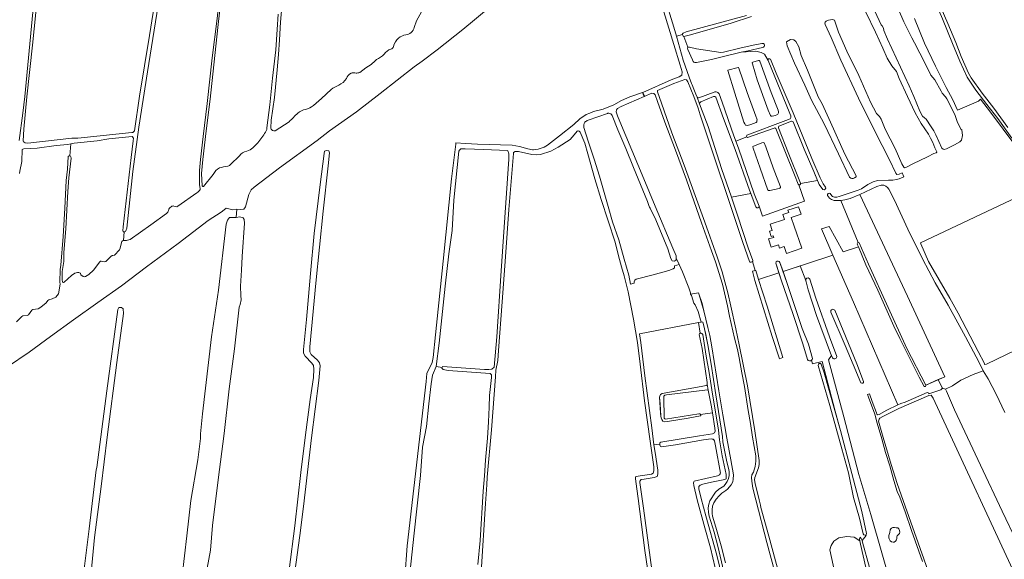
# Model space of a CAD drawing. Header units: metres. Extents: x 209813 to 223847, y 571801 to 587119.
# Tile 628 of 656: x 220606 to 221369, y 580267 to 580686. Entities that reach past the tile are written whole.
import ezdxf

# ---------------------------------------------------------------- set-up
doc = ezdxf.new("R2010")
doc.units = ezdxf.units.M
for name, color, linetype, lineweight in [('B-RO-GR-BEPLANTING_CULTUUR_BOSPLANTSOEN-GV', 8, 'Continuous', 0), ('B-RO-GR-GRAS-GV', 8, 'Continuous', 0), ('B-RO-KW-KUNSTWERK_STUW-GV', 8, 'Continuous', 0), ('B-RO-OG-WATER_GREPPEL-GV', 8, 'Continuous', 0), ('B-RO-VH-VERHARDING_HALFVERHARDING-GV', 8, 'Continuous', 0)]:
    doc.layers.add(name, color=color, linetype=linetype, lineweight=lineweight)

msp = doc.modelspace()

# ---------------------------------------------------------------- linework, layer by layer
at = {"layer": 'B-RO-GR-BEPLANTING_CULTUUR_BOSPLANTSOEN-GV', "flags": 128}
for points in [[(221375.109, 580594.061), (221364.17, 580609.239), (221355.688, 580620.01), (221347.036, 580631.186), (221340.398, 580641.194), (221334.758, 580653.681), (221329.097, 580667.409), (221321.275, 580686.611), (221311.768, 580708.77), (221308.069, 580717.633), (221301.618, 580734.342), (221300.695, 580737.67)], [(221265.375, 580699.648), (221273.842, 580681.973), (221274.645, 580680.986), (221275.645, 580679.304), (221275.749, 580677.484), (221278.681, 580670.734), (221295.437, 580634.635), (221299.081, 580626.234), (221303.659, 580614.852), (221305.802, 580611.055), (221307.324, 580609.716), (221308.647, 580608.841), (221312.48, 580602.808), (221314.627, 580599.761), (221316.167, 580596.661), (221320.752, 580586.29), (221321.757, 580585.417), (221322.68, 580585.151), (221324.416, 580585.689), (221330.441, 580588.788), (221334.773, 580591.105), (221335.94, 580592.484), (221336.846, 580595.98), (221336.238, 580600.346), (221335.52, 580601.044), (221332.699, 580607.041), (221330.71, 580612.34), (221324.664, 580624.511), (221323.605, 580626.078), (221321.052, 580628.896), (221320.31, 580630.524), (221315.388, 580639.157), (221312.302, 580642.728), (221309.275, 580648.906), (221303.817, 580659.866), (221299.491, 580667.946), (221297.437, 580671.913), (221291.403, 580684.214), (221282.941, 580703.686)], [(221173.384, 580688.217), (221157.579, 580683.06), (221126.007, 580674.22), (221120.991, 580672.734), (221123.866, 580664.439), (221124.048, 580664.565), (221125.153, 580664.622), (221130.645, 580663.155), (221149.665, 580660.492), (221151.572, 580660.567), (221164.302, 580663.692), (221174.716, 580666.023), (221181.224, 580667.369), (221182.622, 580667.36), (221182.983, 580667.075), (221183.109, 580666.785), (221183.271, 580666.224), (221183.27, 580665.663), (221183.214, 580665.193), (221182.96, 580664.813), (221182.579, 580664.561), (221181.79, 580664.363), (221170.674, 580661.774), (221165.211, 580660.559), (221176.707, 580661.442), (221180.894, 580660.537), (221183.497, 580659.179), (221186.16, 580654.304), (221186.159, 580655.071), (221186.25, 580655.251), (221186.396, 580655.399), (221186.667, 580655.558), (221187.156, 580655.611), (221187.572, 580655.556), (221188.014, 580655.267), (221192.488, 580644.418), (221205.638, 580613.541), (221220.115, 580578.12), (221226.434, 580563.232), (221228.745, 580558.711), (221230.653, 580556.078)], [(221234.317, 580551.023), (221235.56, 580549.308), (221236.134, 580548.785), (221237.632, 580548.169), (221239.308, 580548.245), (221241.305, 580548.723), (221245.936, 580550.196), (221256.04, 580553.684), (221258.502, 580554.766), (221263.463, 580558.143), (221267.607, 580560.139), (221270.993, 580561.215), (221279.342, 580561.307), (221282.867, 580561.457), (221285.586, 580561.96), (221287.727, 580562.582), (221291.423, 580564.14), (221289.93, 580567.216), (221287.749, 580566.048), (221285.842, 580565.887), (221285.097, 580566.787), (221280.319, 580577.069), (221268.776, 580599.304), (221256.292, 580625.064), (221242.55, 580654.428), (221235.007, 580672.016), (221230.361, 580682.178), (221230.201, 580683.3), (221230.256, 580683.915), (221231.072, 580684.673), (221233.046, 580685.501), (221236.113, 580686.056), (221237.495, 580685.44), (221238.121, 580683.934), (221240.701, 580676.176), (221247.164, 580661.402), (221256.576, 580642.479), (221265.602, 580621.797), (221270.139, 580613.015), (221272.406, 580610.718), (221273.664, 580608.602), (221276.966, 580600.983), (221284.698, 580585.884), (221289.88, 580574.036), (221291.222, 580571.486), (221291.911, 580570.933), (221292.866, 580571.129), (221298.171, 580574.012), (221309.587, 580579.515), (221314.658, 580581.996), (221316.424, 580582.562), (221316.919, 580583.252), (221316.921, 580583.512), (221315.438, 580586.468), (221313.731, 580590.697), (221312.077, 580594.058), (221310.305, 580596.987), (221304.726, 580605.429), (221300.127, 580613.604), (221294.229, 580626.381), (221287.702, 580640.288), (221285.599, 580645.703), (221281.959, 580650.204), (221278.386, 580656.091), (221275.112, 580663.709), (221269.357, 580676.196), (221261.916, 580691.64)], [(221299.466, 580686.779), (221307.433, 580667.691), (221315.784, 580649.931), (221323.997, 580633.239), (221329.281, 580623.76), (221332.871, 580615.763), (221349.264, 580622.737), (221350.804, 580624.172), (221355.875, 580617.524), (221363.035, 580607.83), (221368.278, 580601.066), (221375.782, 580590.966)], [(221133.021, 580620.662), (221135.136, 580615.29), (221139.622, 580603.1), (221150.131, 580570.449), (221157.715, 580548.24), (221172.714, 580551.17), (221171.749, 580553.686), (221160.767, 580585.183), (221151.651, 580609.199), (221145.555, 580625.809)], [(221143.941, 580626.3), (221133.993, 580622.099)], [(221224.436, 580561.069), (221221.496, 580568.174), (221214.096, 580585.496), (221205.478, 580606.552), (221204.616, 580607.279), (221204.327, 580607.281), (221194.509, 580603.415), (221194.157, 580602.58), (221194.183, 580602.059), (221201.803, 580582.946), (221211.197, 580559.04), (221211.201, 580558.829)], [(221228.688, 580554.095), (221225.678, 580558.066), (221224.436, 580561.069), (221211.201, 580558.829), (221211.212, 580558.294), (221211.103, 580558.059), (221210.705, 580557.933), (221210.27, 580557.88), (221209.999, 580557.88), (221214.31, 580545.244), (221181.939, 580533.55), (221179.118, 580541.389)], [(221397.828, 580556.997), (221304.27, 580512.847), (221304.564, 580512.009), (221310.37, 580498.367), (221326.973, 580469.952), (221333.283, 580458.386), (221348.923, 580428.59), (221353.688, 580419.258), (221353.915, 580418.564), (221355.273, 580418.699), (221415.862, 580448.009)], [(221157.715, 580548.24), (221162.439, 580534.406), (221170.683, 580508.933), (221174.38, 580499.226), (221174.219, 580498.658), (221174.037, 580498.295), (221176.197, 580491.422), (221176.553, 580491.503), (221178.811, 580484.535), (221194.53, 580489.686), (221192.39, 580496.346)], [(221176.729, 580540.705), (221172.714, 580551.17)], [(221242.381, 580545.666), (221239.993, 580545.563), (221237.242, 580545.75), (221235.29, 580546.478), (221233.772, 580547.386), (221232.23, 580549.421)], [(221256.655, 580512.9), (221263.902, 580496.228), (221279.099, 580462.723), (221293.608, 580431.014), (221308.292, 580402.612), (221322.95, 580408.874), (221294.126, 580471.587), (221257.23, 580550.442), (221249.695, 580547.098), (221245.639, 580546.057), (221242.381, 580545.666)], [(221242.381, 580545.666), (221255.936, 580513.177)], [(221195.354, 580497.712), (221197.739, 580490.737), (221236.362, 580503.392), (221227.582, 580523.712), (221233.355, 580525.575), (221244.269, 580505.983), (221256.068, 580509.849), (221255.274, 580511.778)], [(221305.711, 580265.77), (221297.141, 580289.801), (221292.409, 580304.274), (221288.206, 580315.596), (221286.24, 580319.999), (221283.638, 580328.624), (221280.561, 580339.996), (221277.015, 580350.158), (221274.31, 580360.835), (221270.633, 580373.077), (221268.8, 580380.051), (221264.03, 580393.167), (221263.234, 580395.136), (221264.653, 580395.705), (221266.898, 580389.942), (221270.134, 580380.967), (221270.388, 580380.069), (221271.223, 580379.602), (221272.265, 580379.826), (221278.207, 580383.053), (221286.536, 580387.162), (221252.394, 580466.72), (221236.362, 580503.392)], [(221211.025, 580495.091), (221215.304, 580483.648)], [(221218.511, 580484.559), (221223.096, 580469.838), (221233.634, 580439.919), (221239.314, 580424.642)], [(221257.985, 580404.405), (221251.98, 580418.548), (221245.837, 580433.253), (221234.719, 580459.208)], [(221237.76, 580460.578), (221254.927, 580419.143), (221260.165, 580405.44)], [(221235.208, 580425.52), (221232.971, 580422.033), (221244.928, 580377.85), (221256.522, 580333.315), (221265.738, 580302.2), (221283.321, 580240.985)], [(221235.795, 580424.076), (221235.208, 580425.52)]]:
    msp.add_lwpolyline(points, dxfattribs=at)
for points in [[(221225.043, 580626.157), (221228.012, 580620.534), (221234.537, 580606.424), (221245.514, 580581.688), (221254.38, 580564.911), (221254.379, 580564.549), (221254.269, 580564.007), (221253.073, 580563.141), (221251.986, 580562.673), (221250.937, 580562.675), (221250.214, 580562.966), (221249.238, 580563.692), (221240.823, 580581.975), (221229.473, 580605.012), (221219.797, 580623.359), (221214.498, 580635.063), (221206.635, 580652.243), (221200.943, 580665.625), (221200.472, 580668.719), (221203.573, 580670.433), (221206.172, 580670.243), (221207.694, 580668.875), (221209.951, 580664.846), (221211.901, 580658.161), (221216.71, 580646.662)], [(221212.186, 580508.602), (221200.443, 580504.487), (221198.534, 580509.936), (221194.998, 580508.697), (221194.194, 580511.249), (221188.586, 580509.487), (221186.595, 580515.821), (221190.553, 580517.065), (221190.173, 580518.275), (221188.637, 580517.793), (221187.341, 580521.917), (221189.277, 580522.525), (221187.794, 580527.244), (221198.809, 580530.825), (221197.511, 580534.816), (221202.13, 580536.318), (221201.533, 580538.156), (221209.779, 580540.837), (221211.675, 580535.007), (221204.131, 580532.555), (221206.262, 580525.778)], [(221139.847, 580398.544), (221139.661, 580398.741), (221139.315, 580398.796), (221107.398, 580394.897), (221106.143, 580394.701), (221105.468, 580394.066), (221105.283, 580393.266), (221105.722, 580376.985), (221106.048, 580376.33), (221106.774, 580376.127), (221132.435, 580380.356), (221133.435, 580380.335), (221133.865, 580379.697), (221142.982, 580380.932), (221141.972, 580386.896)], [(221282.905, 580292.045), (221284.177, 580292.079), (221285.431, 580291.894), (221286.304, 580291.946), (221286.722, 580291.854), (221287.32, 580290.998), (221288.062, 580289.724), (221288.169, 580288.578), (221287.894, 580287.543), (221286.271, 580285.583), (221285.924, 580284.911), (221285.83, 580283.475), (221285.627, 580282.476), (221284.77, 580281.496), (221283.86, 580280.826), (221283.041, 580280.628), (221281.824, 580280.976), (221280.844, 580281.724), (221279.83, 580283.399), (221279.65, 580284.145), (221279.799, 580285.799), (221280.569, 580288.342), (221280.683, 580290.342), (221281.175, 580291.104), (221281.868, 580291.648)]]:
    msp.add_lwpolyline(points, close=True, dxfattribs=at)
at = {"layer": 'B-RO-GR-BEPLANTING_CULTUUR_BOSPLANTSOEN-GV'}
for points in [[(221232.23, 580549.421, -0.8541167), (221234.317, 580551.023)], [(221234.719, 580459.208, -0.8197544), (221237.76, 580460.578)], [(221239.314, 580424.642, -0.7837187), (221235.795, 580424.076)], [(221260.165, 580405.44, -0.7095495), (221257.985, 580404.405)]]:
    msp.add_lwpolyline(points, format="xyb", dxfattribs=at)
msp.add_arc((221216.937, 580483.924), 1.697, 21.962742, 206.264806, dxfattribs=at)
at = {"layer": 'B-RO-GR-GRAS-GV', "flags": 128}
for points in [[(220605.897, 580592.225), (220608.759, 580613.27), (220610.335, 580626.358), (220619.319, 580721.852), (220623.198, 580762.628), (220625.201, 580780.273)], [(220627.062, 580779.993), (220623.742, 580744.225), (220620.126, 580704.314), (220616.181, 580666.089), (220611.837, 580625.967), (220609.682, 580601.006), (220609.175, 580591.925), (220609.41, 580591.127), (220609.809, 580590.783), (220610.607, 580590.348), (220612.564, 580590.177), (220646.797, 580593.938), (220651.332, 580594.074), (220693.355, 580598.463), (220694.066, 580598.486), (220695.292, 580599.749), (220699.209, 580626.438), (220706.836, 580673.478), (220712.613, 580709.394), (220715.009, 580722.129), (220716.38, 580721.836)], [(220764.596, 580731.592), (220725.189, 580733.723), (220723.708, 580733.736), (220721.454, 580733.52), (220719.54, 580731.552), (220718.947, 580728.273), (220718.492, 580727.998), (220718.166, 580727.98), (220717.277, 580728.089), (220716.38, 580721.836), (220717.73, 580721.549), (220716.858, 580716.733), (220705.396, 580645.462), (220698.725, 580602.591), (220694.029, 580568.265), (220689.822, 580529.224), (220689.257, 580524.334), (220688.534, 580522.261), (220688.279, 580521.751), (220687.944, 580521.48), (220687.497, 580521.288)], [(221304.206, 580738.333), (221304.405, 580736.433), (221307.032, 580727.23), (221315.731, 580705.192), (221325.41, 580682.8), (221331.527, 580668.058), (221335.791, 580657.227), (221341.314, 580644.482), (221343.37, 580640.656), (221352.076, 580628.843), (221361.159, 580617.231), (221371.81, 580602.286)], [(220746.089, 580554.187), (220746.117, 580554.912), (220745.711, 580557.893), (220745.616, 580568.979), (220746.314, 580577.44), (220748.575, 580595.164), (220751.581, 580620.967), (220755.555, 580656.188), (220759.31, 580686.859), (220762.875, 580721.488), (220763.044, 580721.812), (220763.299, 580721.88), (220763.624, 580721.784)], [(220762.755, 580704.909), (220760.197, 580682.164), (220756.81, 580650.744), (220753.901, 580624.213), (220750.912, 580599.553), (220748.13, 580577.574), (220747.23, 580566.649), (220747.694, 580556.963)], [(220977.591, 580701.692), (220958.646, 580685.712), (220949.545, 580678.197), (220929.754, 580662.534), (220918.218, 580653.644), (220912.08, 580649.305), (220885.727, 580628.667), (220867.312, 580614.38), (220846.357, 580599.563), (220836.726, 580592.261), (220807.728, 580570.988), (220787.937, 580555.96), (220785.714, 580553.843), (220783.915, 580550.35), (220781.269, 580540.825), (220779.999, 580539.026), (220777.649, 580538.646), (220774.505, 580538.862), (220774.12, 580532.403), (220776.93, 580532.888), (220779.364, 580532.253), (220780.317, 580530.877), (220780.423, 580528.02), (220778.729, 580502.302), (220778.306, 580491.719), (220777.459, 580479.124), (220777.565, 580471.928), (220777.883, 580468.541), (220777.248, 580465.154), (220776.507, 580463.038), (220772.697, 580430.547), (220768.569, 580399.749), (220764.653, 580364.93), (220760.103, 580329.158), (220755.763, 580293.704), (220754.07, 580274.548), (220750.26, 580253.593)], [(220904.757, 580253.006), (220906.552, 580277.873), (220921.16, 580405.261), (220921.898, 580411.447), (220922.625, 580413.456), (220924.639, 580417.342), (220925.794, 580420.122), (220926.621, 580424.028), (220928.571, 580441.548), (220934.393, 580498.648), (220940.987, 580562.407), (220944.164, 580589.34), (220944.373, 580590.278), (220951.844, 580589.981), (220961.083, 580589.423), (220987.977, 580588.498), (220993.687, 580587.587), (221000, 580585.674), (221003.767, 580584.977), (221004.314, 580584.941), (221008.016, 580585.393), (221012.677, 580586.981), (221015.345, 580588.553), (221024.605, 580595.715), (221035.64, 580604.716), (221040.375, 580608.932), (221045.279, 580612.425), (221048.087, 580613.331), (221051.013, 580614.641), (221058.276, 580616.531), (221066.703, 580619.943), (221072.703, 580623.141), (221079.163, 580625.93), (221088.775, 580629.332), (221089.176, 580629.459), (221111.184, 580639.187), (221117.137, 580641.436), (221119.386, 580642.891), (221119.651, 580645.537), (221118.063, 580650.564), (221113.036, 580666.704), (221101.395, 580704.936)], [(221106.259, 580703.088), (221113.215, 580680.039), (221115.21, 580672.963), (221119.932, 580674.254), (221119.879, 580674.618), (221119.971, 580675.018), (221120.271, 580675.505), (221122.785, 580676.32), (221169.432, 580689.051)], [(220809.756, 580698.675), (220808.438, 580684.021), (220807.691, 580670.339), (220806.965, 580658.88), (220805.879, 580646.949), (220803.641, 580625.578), (220801.219, 580607.978), (220801.033, 580601.622)], [(220797.791, 580600.654), (220797.916, 580602.046), (220800.212, 580619.95), (220802.324, 580640.463), (220804.776, 580662.485), (220805.838, 580678.326), (220806.538, 580690.082)], [(220911.945, 580679.845), (220913.777, 580684.971), (220917.708, 580691.983)], [(221115.21, 580672.963), (221120.45, 580654.381), (221124.959, 580641.18), (221126.806, 580636.373), (221127.378, 580635.387), (221128.511, 580631.971), (221130.249, 580628.147), (221131.085, 580625.878)], [(221169.71, 580595.114), (221169.543, 580595.645), (221169.562, 580596.043), (221169.802, 580596.441), (221199.968, 580607.8), (221203.24, 580609.079), (221203.825, 580610.115), (221203.774, 580611.242), (221203.064, 580613.124), (221186.16, 580654.304), (221183.497, 580659.179), (221180.894, 580660.537), (221176.707, 580661.442), (221165.211, 580660.559), (221151.551, 580657.216), (221142.277, 580654.995), (221130.63, 580652.632), (221129.32, 580652.618), (221128.721, 580652.82), (221127.995, 580653.368), (221127.617, 580654.642), (221124.005, 580662.674), (221123.736, 580663.657), (221123.755, 580664.13), (221123.866, 580664.439), (221120.991, 580672.734), (221120.764, 580672.76), (221120.419, 580672.961), (221120.256, 580673.162), (221119.932, 580674.254)], [(220869.77, 580644.975), (220874.484, 580648.588), (220878.54, 580651.145)], [(221121.655, 580639.41), (221113.143, 580636.489), (221100.542, 580630.965), (221100.508, 580630.041), (221103.658, 580621.21), (221111.686, 580598.078), (221121.06, 580573.176), (221137.156, 580528.79), (221146.777, 580501.864), (221150.459, 580490.372), (221152.692, 580482.587), (221155.064, 580474.022), (221157.251, 580463.753), (221161.04, 580446.252), (221163.617, 580433.67), (221170.261, 580401.939), (221175.788, 580367.153), (221179.31, 580344.107), (221179.29, 580340.872), (221178.639, 580338.508), (221175.847, 580331.015), (221175.604, 580329.168), (221176.019, 580326.19), (221179.144, 580313.46), (221180.274, 580309.495), (221180.639, 580307.759), (221186.707, 580285.362), (221196.95, 580247.195)], [(221216.697, 580422.409), (221213.019, 580434.656), (221205.391, 580458.15), (221196.523, 580483.482), (221194.53, 580489.686), (221178.811, 580484.535), (221185.513, 580463.856), (221197.553, 580423.841), (221195.116, 580422.836), (221189.37, 580440.142), (221175.82, 580483.513), (221174.149, 580490.955), (221176.197, 580491.422), (221174.037, 580498.295), (221173.563, 580498.023), (221172.927, 580497.861), (221172.327, 580497.772), (221171.981, 580497.827), (221171.648, 580498.273), (221166.492, 580513.206), (221133.498, 580612.181), (221132.057, 580617.216), (221128.504, 580626.223), (221123.926, 580637.749), (221122.983, 580639.315), (221121.655, 580639.41)], [(220833.913, 580619.204), (220840.17, 580624.828), (220847.652, 580631.853)], [(221194.585, 580246.032), (221185.298, 580280.401), (221176.646, 580313.58), (221174.344, 580322.629), (221173.471, 580328.106), (221173.312, 580330.805), (221173.629, 580332.948), (221174.82, 580335.091), (221176.249, 580339.457), (221176.725, 580343.584), (221176.566, 580347.632), (221174.026, 580362.078), (221172.439, 580372.715), (221170.772, 580382.795), (221167.756, 580401.449), (221165.692, 580412.085), (221163.708, 580423.674), (221162.438, 580430.182), (221160.056, 580438.914), (221156.326, 580456.059), (221154.738, 580463.996), (221150.849, 580480.665), (221145.293, 580498.207), (221142.435, 580506.541), (221134.656, 580528.369), (221122.909, 580561.628), (221114.336, 580584.567), (221106.24, 580606.316), (221100.604, 580622.508), (221098.62, 580627.588), (221097.588, 580628.541), (221096.001, 580628.779), (221090.035, 580626.328), (221072.426, 580618.619), (221069.489, 580617.111), (221068.696, 580615.841), (221068.537, 580614.333), (221069.41, 580611.237), (221071.236, 580606.792), (221089.889, 580562.342), (221098.699, 580541.149), (221112.352, 580508.605), (221114.892, 580502.652), (221114.912, 580501.012)], [(221147.764, 580628.967), (221147.982, 580628.731), (221148.177, 580628.475), (221150.468, 580621.914), (221159.668, 580595.787), (221161.222, 580591.57)], [(221061.994, 580613.302), (221061.63, 580613.24), (221046.713, 580607.892)], [(221082.367, 580481.46), (221082.321, 580481.913), (221082.377, 580482.601), (221082.597, 580483.325), (221082.997, 580483.921), (221083.977, 580484.57), (221097.211, 580488.007), (221109.158, 580491.285), (221112.712, 580492.705), (221113.584, 580493.499), (221113.768, 580494.332), (221113.719, 580494.918), (221117.18, 580495.968), (221114.912, 580501.012), (221114.812, 580499.715), (221113.701, 580498.683), (221111.796, 580498.921), (221110.685, 580500.747), (221108.426, 580508.145), (221099.094, 580530.563), (221094.676, 580539.835), (221094.192, 580540.586), (221093.699, 580541.704), (221092.686, 580544.932), (221081.906, 580571.345), (221075.818, 580586.088), (221069.728, 580600.454), (221065.407, 580611.488), (221064.956, 580612.321)], [(220804.399, 580599.721), (220815.223, 580606.763)], [(221043.445, 580602.151), (221046.823, 580591.703), (221051.414, 580577.75), (221055.576, 580564.494), (221062.387, 580540.965), (221065.692, 580529.158), (221070.456, 580515.147), (221074.548, 580500.071), (221078.168, 580487.828), (221079.677, 580480.735), (221082.367, 580481.46)], [(220687.497, 580521.288), (220687.035, 580521.288), (220686.668, 580521.368), (220686.476, 580521.623), (220686.385, 580522.088), (220686.616, 580525.223), (220692.615, 580578.974), (220694.391, 580591.905), (220694.411, 580594.098), (220693.385, 580595.262), (220675.298, 580593.517), (220666.418, 580591.954), (220648.691, 580590.176), (220645.968, 580589.635), (220645.186, 580580.29), (220645.726, 580579.991), (220645.992, 580579.588), (220646.136, 580578.388), (220644.516, 580563.339), (220643.745, 580552.539), (220642.124, 580523.775), (220640.652, 580505.421), (220640.447, 580498.313), (220639.327, 580490.621), (220639.388, 580484.216), (220639.579, 580482.544), (220639.772, 580482.142), (220640.243, 580482.117), (220640.847, 580482.47), (220646.514, 580487.422), (220649.21, 580489.284), (220651.033, 580489.817), (220652.175, 580489.781), (220652.808, 580489.608), (220653.364, 580489.218), (220653.746, 580488.141), (220655.481, 580486.626), (220656.221, 580486.415), (220657.279, 580486.779), (220659.951, 580488.242), (220663.598, 580491.63), (220668.326, 580498.013), (220668.969, 580498.547), (220669.514, 580498.611), (220672.009, 580498.045), (220672.973, 580498.247), (220677.102, 580502.317), (220677.983, 580502.938), (220678.637, 580502.982), (220679.748, 580503.254), (220683.715, 580507.454), (220684.243, 580508.716), (220685.148, 580513.109), (220685.469, 580513.903), (220685.983, 580514.312), (220686.804, 580514.589)], [(220787.025, 580586.505), (220790.864, 580590.348), (220795.458, 580596.683)], [(221105.847, 580171.196), (221090.587, 580274.275), (221085.472, 580314.72), (221083.591, 580327.818), (221083.374, 580330.073), (221083.379, 580330.853), (221083.817, 580331.659), (221095.933, 580333.488), (221097.151, 580334.202), (221097.537, 580335.933), (221097.558, 580339.284), (221094.709, 580359.032), (221090.402, 580390.315), (221086.971, 580418.675), (221085.027, 580435.442), (221081.966, 580453.775), (221077.768, 580474.918), (221074.612, 580487.36), (221072.548, 580494.335), (221070.319, 580502.697), (221067.613, 580513.258), (221056.962, 580546.402), (221052.038, 580562.407), (221046.385, 580581.855), (221044.109, 580590.148), (221040.442, 580598.674), (221039.702, 580599.509), (221039.032, 580599.693), (221038.652, 580599.639), (221038.162, 580599.387), (221035.929, 580596.477), (221032.816, 580593.038), (221023.429, 580587.079), (221017.772, 580584.02), (221009.956, 580581.424), (221006.961, 580581.066), (221003.199, 580581.249), (220992.703, 580583.625), (220990.273, 580583.588), (220988.903, 580582.83), (220988.867, 580582.12), (220985.244, 580538.747), (220982.716, 580501.883), (220980.267, 580467.092), (220977.376, 580429.283), (220976.832, 580421.643), (220975.283, 580414.132), (220974.969, 580408.92), (220971.899, 580367.824), (220968.602, 580331.026), (220968.313, 580325.31), (220967.292, 580310.802), (220963.846, 580257.561)], [(220645.968, 580589.635), (220643.579, 580589.16), (220634.624, 580588.326), (220619.942, 580586.367), (220609.519, 580585.768), (220608.74, 580585.496), (220608.261, 580585.251), (220608.037, 580575.875), (220606.382, 580568.343), (220606.135, 580566.486)], [(220604.001, 580451.711), (220607.911, 580455.748), (220608.68, 580456.153), (220612.058, 580456.408), (220613.1, 580456.935), (220615.752, 580460.539), (220616.559, 580461.052), (220620.577, 580461.641), (220622.72, 580462.913), (220626.767, 580466.386), (220628.193, 580468.213), (220628.818, 580468.73), (220631.567, 580469.357), (220634.305, 580470.765), (220636.422, 580473.184), (220637.698, 580480.922), (220637.582, 580482.449), (220637.755, 580492.152), (220638.351, 580495.426), (220640.015, 580517.786), (220641.455, 580539.804), (220642.36, 580561.251), (220643.37, 580569.96), (220644.036, 580579.837), (220644.187, 580580.161), (220644.715, 580580.334), (220645.186, 580580.29)], [(220769.799, 580573.66), (220776.581, 580580.371)], [(220815.03, 580259.202), (220819.4, 580293.376), (220824.238, 580334.873), (220827.73, 580364.083), (220831.434, 580391.388), (220833.974, 580408.428), (220834.186, 580414.884), (220833.869, 580417.635), (220832.704, 580419.646), (220827.413, 580424.938), (220826.354, 580427.372), (220826.354, 580430.229), (220828.683, 580453.513), (220831.752, 580489.073), (220834.504, 580520.188), (220839.085, 580558.172), (220842.124, 580581.995), (220842.547, 580583.794), (220844.029, 580584.429), (220845.828, 580584.111), (220846.251, 580582.63), (220845.404, 580572.47), (220841.594, 580537.333), (220835.774, 580481.559), (220831.117, 580432.134), (220831.223, 580428.219), (220832.069, 580426.314), (220837.044, 580421.869), (220838.737, 580419.752), (220839.16, 580417.529), (220838.102, 580406.099), (220832.493, 580361.649), (220826.143, 580308.415), (220823.285, 580285.978), (220819.475, 580257.721)], [(220748.769, 580556.417), (220756.364, 580565.828)], [(221352.867, 580413.678), (221349.363, 580420.47), (221339.059, 580440.035), (221325.638, 580464.558), (221315.666, 580481.781), (221305.877, 580500.475), (221294.353, 580523.427), (221284.068, 580545.822), (221279.616, 580554.372), (221278.613, 580555.707), (221277.465, 580556.841), (221275.707, 580557.43), (221273.656, 580557.472), (221270.501, 580556.539), (221257.23, 580550.442), (221294.126, 580471.587), (221322.95, 580408.874), (221318.021, 580406.769)], [(220728.917, 580541.149), (220743.595, 580551.625)], [(220725.863, 580541.273), (220727.405, 580540.925)], [(220768.385, 580539.144), (220766.269, 580539.673), (220764.681, 580538.482), (220762.565, 580536.498), (220752.261, 580530.163), (220729.236, 580512.388), (220704.663, 580494.256), (220685.163, 580479.398), (220666.778, 580466.498), (220648, 580453.195), (220630.128, 580440.209), (220613.687, 580428.173), (220596.818, 580416.634)], [(220691.918, 580515.484), (220707.992, 580526.707), (220720.205, 580535.464)], [(220774.505, 580538.862), (220771.164, 580538.35), (220768.385, 580539.144)], [(220730.418, 580239.104), (220735.842, 580285.673), (220738.884, 580313.057), (220744.308, 580344.675), (220746.557, 580361.079), (220746.425, 580364.783), (220748.012, 580380.261), (220755.024, 580439.925), (220760.448, 580476.041), (220766.269, 580527.238), (220767.327, 580530.413), (220768.915, 580532.397), (220774.12, 580532.403)], [(221307.149, 580401.562), (221303.098, 580408.687), (221288.171, 580438.647), (221283.574, 580448.354), (221271.125, 580476.047), (221261.867, 580495.757), (221256.068, 580509.849), (221244.269, 580505.983), (221233.355, 580525.575), (221227.582, 580523.712), (221236.362, 580503.392), (221252.394, 580466.72), (221286.536, 580387.162), (221288.958, 580388.357), (221292.285, 580389.174), (221309.469, 580396.791)], [(220687.245, 580521.288), (220686.804, 580514.589), (220687.995, 580514.584)], [(221117.18, 580495.968), (221119.752, 580490.25), (221124.641, 580477.855), (221126.018, 580473.95), (221126.171, 580473.019), (221132.28, 580473.992), (221134.953, 580465.79), (221136.408, 580460.181), (221139.503, 580447.322), (221141.012, 580440.946), (221142.594, 580432.087), (221147.991, 580398.115), (221151.001, 580379.41), (221154.123, 580361.366), (221157.351, 580344.591), (221159.256, 580333.055), (221159.15, 580329.616), (221158.779, 580327.658), (221157.562, 580325.118), (221154.705, 580321.837), (221153.488, 580320.726), (221151.953, 580319.667), (221150.207, 580318.662), (221148.143, 580316.704), (221146.027, 580314.217), (221144.227, 580311.148), (221143.116, 580308.555), (221142.852, 580305.856), (221142.852, 580303.104), (221143.169, 580300.935), (221145.55, 580292.309), (221149.678, 580277.916), (221153.117, 580264.793)], [(221211.025, 580495.091), (221197.739, 580490.737), (221200.937, 580481.389), (221212.454, 580446.405), (221217.5, 580434.34), (221220.44, 580423.058)], [(221262.002, 580286.402), (221262.124, 580285.91), (221258.926, 580282.004), (221259.357, 580280.798), (221264.778, 580261.062), (221268.774, 580244.456), (221271.322, 580231.729), (221279.54, 580197.793), (221279.33, 580196.581), (221278.81, 580196.38), (221280.088, 580191.772), (221296.717, 580197.129), (221293.29, 580207.958), (221283.321, 580240.985), (221265.738, 580302.2), (221256.522, 580333.315), (221244.928, 580377.85), (221232.971, 580422.033), (221235.208, 580425.52), (221234.526, 580427.198), (221223.583, 580456.55), (221217.233, 580476.375), (221215.304, 580483.648), (221211.025, 580495.091)], [(220655.698, 580255.902), (220660.143, 580291.039), (220665.705, 580336.859), (220666.107, 580338.722), (220673.796, 580398.037), (220682.368, 580461.219), (220683.215, 580462.701), (220685.12, 580462.701), (220686.496, 580461.643), (220686.707, 580458.044), (220681.522, 580420.05), (220674.007, 580362.265), (220669.456, 580323.953), (220664.376, 580284.266), (220661.307, 580251.88)], [(221102.233, 580356.611), (221102.202, 580357.025), (221102.387, 580357.77), (221102.946, 580358.259), (221133.097, 580363.207), (221143.102, 580364.819), (221144.753, 580365.444), (221145.109, 580366.886), (221144.979, 580369.14), (221142.982, 580380.932), (221133.865, 580379.697), (221133.94, 580378.969), (221133.775, 580378.587), (221124.276, 580377.017), (221108.096, 580374.249), (221105.822, 580374.038), (221104.66, 580374.697), (221103.772, 580375.755), (221103.194, 580377.066), (221102.962, 580378.413), (221102.574, 580387.927), (221102.082, 580393.295), (221102.469, 580394.858), (221102.907, 580395.329), (221104.092, 580396.071), (221134.285, 580401.45), (221138.053, 580402.165), (221138.837, 580402.818), (221139.054, 580403.378), (221138.849, 580404.594), (221134.972, 580430.791), (221132.878, 580441.798), (221132.897, 580442.215), (221133.043, 580442.522), (221133.279, 580442.666), (221133.607, 580442.745), (221132.21, 580450.974), (221086.52, 580442.201), (221087.685, 580435.454), (221090.757, 580409.754), (221096.162, 580369.422), (221097.747, 580356.101)], [(221151.594, 580258.768), (221147.559, 580276.694), (221144.251, 580288.534), (221140.481, 580300.903), (221140.018, 580303.88), (221139.753, 580307.319), (221140.15, 580310.296), (221141.076, 580312.809), (221145.508, 580319.556), (221148.088, 580321.871), (221151.792, 580324.187), (221152.983, 580325.509), (221154.504, 580327.825), (221155.496, 580330.206), (221156.025, 580332.521), (221156.025, 580335.497), (221155.562, 580338.143), (221154.173, 580343.104), (221151.131, 580358.45), (221150.734, 580362.683), (221145.707, 580394.897), (221142.069, 580418.841), (221139.555, 580433.658), (221136.578, 580447.549), (221135.52, 580451.319), (221134.859, 580451.65), (221134.202, 580451.357), (221132.21, 580450.974)], [(221133.607, 580442.745), (221133.805, 580442.792), (221134.185, 580442.827), (221134.925, 580442.654), (221135.586, 580441.728), (221138.298, 580424.927), (221140.481, 580412.293), (221142.465, 580398.799), (221147.823, 580367.644), (221148.551, 580360.104), (221150.601, 580347.668), (221153.644, 580333.315), (221153.71, 580331.33), (221153.578, 580329.941), (221152.718, 580329.28), (221142.333, 580327.362), (221135.652, 580325.708), (221133.47, 580324.914), (221132.61, 580323.856), (221132.477, 580322.07), (221134.197, 580314.595), (221137.835, 580301.168), (221146.315, 580270.598), (221163.352, 580201.537)], [(221238.206, 580382.258), (221228.104, 580420.92), (221220.631, 580419.053), (221219.824, 580421.905)], [(221227.359, 580418.83), (221229.479, 580412.019), (221239.622, 580376.553)], [(220929, 580417.011), (220926.235, 580410.168), (220925.141, 580403.405), (220923.291, 580387.968), (220921.434, 580370.422), (220918.525, 580354.361), (220916.747, 580332.565), (220911.775, 580285.289), (220908.138, 580251.468), (220907.325, 580245.137)], [(220961.352, 580263.509), (220963.062, 580282.101), (220965.513, 580320.358), (220966.386, 580332.264), (220967.302, 580344.459), (220968.759, 580361.393), (220969.645, 580374.066), (220969.985, 580385.441), (220970.394, 580394.562), (220971.852, 580408.356), (220971.871, 580410.37), (220970.875, 580411.624), (220941.945, 580413.487), (220938.185, 580413.758), (220934.488, 580414.532), (220933.313, 580415.609), (220933.541, 580416.201)], [(221259.855, 580287.166), (221256.887, 580299.319), (221252.372, 580315.363), (221248.421, 580334.444), (221243.33, 580353.065), (221234.013, 580386.656), (221225.036, 580417.76)], [(221369.509, 580381.415), (221362.735, 580395.597), (221356.597, 580407.344), (221352.867, 580413.678), (221345.062, 580410.635), (221335.537, 580406.269), (221328.922, 580401.904), (221323.499, 580399.258), (221324.318, 580397.925), (221330.668, 580383.32), (221350.776, 580340.563), (221367.507, 580304.77), (221378.996, 580280.435)], [(221309.469, 580396.791), (221310.079, 580396.645), (221310.605, 580396.153), (221310.706, 580395.817), (221320.01, 580398.838), (221320.173, 580399.202), (221321.029, 580399.873), (221321.18, 580399.929), (221318.021, 580406.769), (221308.339, 580402.521)], [(221321.18, 580399.929), (221321.612, 580400.089), (221322.084, 580399.997), (221323.499, 580399.258)], [(221383.956, 580241.346), (221313.94, 580392.428), (221312.427, 580394.682), (221310.783, 580394.571), (221287.56, 580384.263), (221275.038, 580378.312), (221272.798, 580376.772), (221272.178, 580376.01), (221271.807, 580374.576), (221275.357, 580361.955), (221281.405, 580340.973), (221286.05, 580326.327), (221292.322, 580308.781), (221306.764, 580267.785), (221317.176, 580237.995), (221327.217, 580208.899), (221331.304, 580197.578), (221343.948, 580155.323), (221376.271, 580055.284)], [(221238.206, 580382.258), (221239.622, 580376.553), (221242.287, 580367.234), (221258.716, 580304.635), (221262.472, 580287.484)], [(221148.84, 580245.264), (221141.477, 580276.254), (221137.236, 580291.888), (221131.193, 580313.62), (221128.601, 580324.599), (221128.444, 580326.874), (221128.592, 580327.655), (221128.957, 580328.127), (221147.033, 580332.198), (221148.636, 580332.921), (221149.056, 580333.629), (221149.204, 580334.319), (221145.506, 580355.358), (221144.555, 580359.308), (221144.157, 580360.037), (221143.576, 580360.512), (221142.922, 580360.696), (221141.976, 580360.79), (221136.19, 580360.008), (221114.333, 580356.349), (221103.468, 580354.638), (221102.832, 580354.949), (221102.506, 580355.35), (221102.255, 580356.315), (221102.233, 580356.611), (221097.747, 580356.101), (221098.581, 580350.197), (221100.805, 580336.548), (221100.815, 580333.515), (221100.139, 580331.67), (221097.938, 580330.818), (221090.044, 580329.655), (221087.846, 580329.264), (221086.914, 580328.028), (221086.907, 580326.959), (221089.67, 580307.183), (221096.125, 580259.392)], [(221278.81, 580196.38), (221278.375, 580196.211), (221277.401, 580197.575), (221272.432, 580215.574), (221270.429, 580223.127), (221268.345, 580236.052), (221265.621, 580248.289), (221261.976, 580261.138), (221257.787, 580279.219), (221257.336, 580281.772), (221252.783, 580284.541), (221247.053, 580285.164), (221240.951, 580284.168), (221237.09, 580281.554), (221234.972, 580278.194), (221233.976, 580274.709), (221247.938, 580210.415), (221253.588, 580183.741), (221254.014, 580183.211), (221254.327, 580182.344)], [(221257.336, 580281.772), (221257.062, 580283.325), (221257.359, 580284.623), (221258.364, 580283.577), (221258.926, 580282.004)]]:
    msp.add_lwpolyline(points, dxfattribs=at)
at = {"layer": 'B-RO-GR-GRAS-GV'}
for points in [[(220909.594, 580675.796, 0.1792752), (220911.945, 580679.845)], [(220895.862, 580665.11, -0.1295745), (220899.741, 580671.593)], [(220899.741, 580671.593, -0.1057895), (220905.502, 580674.164)], [(220905.502, 580674.164, 0.115748), (220909.594, 580675.796)], [(220888.706, 580659.221, -0.1743775), (220893.854, 580662.966)], [(220893.854, 580662.966, 0.271172), (220895.862, 580665.11)], [(220878.54, 580651.145, 0.0423982), (220882.671, 580655.011)], [(220882.671, 580655.011, 0.10088), (220888.706, 580659.221)], [(220853.517, 580635.139, 0.154879), (220859.458, 580640.214)], [(220859.458, 580640.214, -0.2051798), (220863.115, 580644.307)], [(220863.115, 580644.307, -0.1187775), (220866.955, 580644.509)], [(220866.955, 580644.509, 0.1220911), (220869.77, 580644.975)], [(220847.652, 580631.853, -0.0525466), (220853.517, 580635.139)], [(221145.329, 580629.923, -0.203454), (221147.764, 580628.967)], [(220827.853, 580616.337, 0.0904835), (220833.913, 580619.204)], [(220815.223, 580606.763, -0.0212506), (220821.869, 580613.387)], [(220821.869, 580613.387, -0.1187812), (220827.853, 580616.337)], [(221064.956, 580612.321, 0.2218504), (221061.994, 580613.302)], [(220801.033, 580601.622, 0.4752308), (220804.421, 580599.773)], [(221044.17, 580606.396, 0.1724142), (221043.415, 580602.319)], [(221046.713, 580607.892, 0.1156193), (221044.17, 580606.396)], [(220795.458, 580596.683, 0.026586), (220797.791, 580600.654)], [(220782.322, 580584.003, 0.1334351), (220787.025, 580586.505)], [(220776.581, 580580.371, -0.1948738), (220782.322, 580584.003)], [(220761.163, 580570.867, -0.0287267), (220767.651, 580572.413)], [(220767.651, 580572.413, 0.1865243), (220769.799, 580573.66)], [(220756.364, 580565.828, -0.1915024), (220761.163, 580570.867)], [(220747.694, 580556.963, 0.3928073), (220748.769, 580556.417)], [(220743.595, 580551.625, 0.1194617), (220746.089, 580554.187)], [(220721.71, 580537.991, -0.2415534), (220723.652, 580540.861)], [(220723.652, 580540.861, -0.2831584), (220725.863, 580541.273)], [(220727.405, 580540.925, 0.2235379), (220728.917, 580541.149)], [(220720.205, 580535.464, 0.0986582), (220721.71, 580537.991)], [(220687.995, 580514.584, 0.1008405), (220691.918, 580515.484)], [(221220.44, 580423.058, -0.1666744), (221219.824, 580421.905)], [(221225.036, 580417.76, -0.8465548), (221227.359, 580418.83)]]:
    msp.add_lwpolyline(points, format="xyb", dxfattribs=at)
at = {"layer": 'B-RO-GR-GRAS-GV', "flags": 128}
for points in [[(221155.049, 580646.395), (221155.09, 580646.607), (221162.881, 580648.91), (221163.299, 580648.745), (221163.607, 580648.271), (221170.057, 580629.409), (221176.691, 580611.164), (221177.485, 580609.07), (221177.592, 580608.306), (221177.534, 580607.451), (221177.35, 580606.743), (221176.857, 580606.217), (221172.906, 580604.702), (221170.157, 580603.91), (221169.175, 580603.986), (221168.63, 580604.133), (221168.015, 580604.99), (221167.437, 580606.356), (221160.38, 580628.821)], [(221174.02, 580651.566), (221173.75, 580652.348), (221173.751, 580652.658), (221174.206, 580652.984), (221178.666, 580654.17), (221179.248, 580654.168), (221179.683, 580653.803), (221188.626, 580629.458), (221193.929, 580615.747), (221194.27, 580614.509), (221194.268, 580613.654), (221194.066, 580613.091), (221193.61, 580612.583), (221191.843, 580611.679), (221189.24, 580610.96), (221188.549, 580611.017), (221187.932, 580611.583), (221186.272, 580615.735), (221177.782, 580639.296)], [(221209.999, 580557.88), (221209.572, 580558.335), (221206.631, 580565.438), (221192.186, 580601.523), (221191.438, 580601.932), (221190.744, 580601.792), (221170.267, 580594.528), (221169.975, 580594.594), (221169.776, 580594.902), (221169.71, 580595.114), (221161.222, 580591.57), (221163.16, 580586.312), (221175.466, 580550.876), (221179.118, 580541.389), (221181.939, 580533.55), (221214.31, 580545.244)], [(221186.061, 580553.777), (221179.999, 580570.615), (221174.539, 580586.346), (221174.287, 580587.274), (221174.379, 580587.638), (221181.335, 580590.398), (221182.555, 580590.667), (221182.99, 580590.484), (221184.435, 580587.169), (221190.13, 580571.019), (221195.794, 580556.288), (221195.701, 580555.743), (221195.372, 580555.289), (221194.789, 580554.945), (221187.436, 580553.35), (221186.437, 580553.463), (221186.128, 580553.591)], [(220985.417, 580581.504), (220985.065, 580582.758), (220984.794, 580583.432), (220984.414, 580584.051), (220983.943, 580584.325), (220965.86, 580585.31), (220951.411, 580585.829), (220948.685, 580585.837), (220948.084, 580585.658), (220947.519, 580585.187), (220947.081, 580584.679), (220946.663, 580583.92), (220942.762, 580545.859), (220941.423, 580522.375), (220938.859, 580504.355), (220935.936, 580479.346), (220931.357, 580435.152), (220929, 580417.011), (220933.541, 580416.201), (220933.859, 580417.027), (220966.577, 580414.685), (220969.747, 580414.627), (220972.208, 580414.871), (220973.851, 580416.367), (220975.962, 580440.05), (220979.301, 580491.248), (220985.42, 580577.677)]]:
    msp.add_lwpolyline(points, close=True, dxfattribs=at)
at = {"layer": 'B-RO-KW-KUNSTWERK_STUW-GV', "flags": 128}
msp.add_lwpolyline([(221089.874, 580626.713), (221090.035, 580626.328), (221090.422, 580626.49), (221089.162, 580629.495), (221088.775, 580629.332)], close=True, dxfattribs=at)
at = {"layer": 'B-RO-OG-WATER_GREPPEL-GV', "flags": 128}
for points in [[(221230.653, 580556.078), (221228.745, 580558.711), (221226.434, 580563.232), (221220.115, 580578.12), (221205.638, 580613.541), (221192.488, 580644.418), (221188.014, 580655.267), (221187.572, 580655.556), (221187.156, 580655.611), (221186.667, 580655.558), (221186.396, 580655.399), (221186.25, 580655.251), (221186.159, 580655.071), (221186.16, 580654.304), (221203.064, 580613.124), (221203.774, 580611.242), (221203.825, 580610.115), (221203.24, 580609.079), (221199.968, 580607.8), (221169.802, 580596.441), (221169.562, 580596.043), (221169.543, 580595.645), (221169.776, 580594.902), (221169.975, 580594.594), (221170.267, 580594.528), (221190.744, 580601.792), (221191.438, 580601.932), (221192.186, 580601.523), (221206.631, 580565.438), (221209.572, 580558.335)], [(221131.085, 580625.878), (221133.021, 580620.662)], [(221145.329, 580629.923), (221144.838, 580629.871), (221144.362, 580629.75), (221132.443, 580625.294), (221132.188, 580625.316)], [(221145.555, 580625.809), (221151.651, 580609.199), (221160.767, 580585.183), (221171.749, 580553.686), (221176.729, 580540.705)], [(221179.118, 580541.389), (221175.466, 580550.876), (221163.16, 580586.312), (221159.668, 580595.787), (221150.468, 580621.914), (221148.177, 580628.475), (221147.982, 580628.731), (221147.764, 580628.967)], [(221209.572, 580558.335), (221209.999, 580557.88), (221210.27, 580557.88), (221210.705, 580557.933), (221211.103, 580558.059), (221211.212, 580558.294), (221211.197, 580559.04), (221201.803, 580582.946), (221194.183, 580602.059), (221194.157, 580602.58), (221194.509, 580603.415), (221204.327, 580607.281), (221204.616, 580607.279), (221205.478, 580606.552), (221214.096, 580585.496), (221221.496, 580568.174), (221225.678, 580558.066), (221228.688, 580554.095)], [(221255.274, 580511.778), (221256.068, 580509.849)], [(221308.339, 580402.521), (221293.608, 580431.014), (221279.099, 580462.723), (221263.902, 580496.228), (221256.655, 580512.9)], [(221256.068, 580509.849), (221261.867, 580495.757), (221271.125, 580476.047), (221283.574, 580448.354), (221288.171, 580438.647), (221303.098, 580408.687), (221307.149, 580401.562)], [(221192.39, 580496.346), (221196.523, 580483.482), (221205.391, 580458.15), (221213.019, 580434.656), (221216.697, 580422.409)], [(221220.44, 580423.058), (221217.5, 580434.34), (221212.454, 580446.405), (221200.937, 580481.389), (221195.354, 580497.712)], [(221262.472, 580287.484), (221258.716, 580304.635), (221242.287, 580367.234), (221229.479, 580412.019), (221227.359, 580418.83)]]:
    msp.add_lwpolyline(points, dxfattribs=at)
at = {"layer": 'B-RO-OG-WATER_GREPPEL-GV'}
for points in [[(221132.188, 580625.316, -0.1636632), (221131.085, 580625.878)], [(221143.941, 580626.3, -0.3339579), (221145.555, 580625.809)], [(221133.021, 580620.662, -0.2180612), (221133.993, 580622.099)], [(221228.688, 580554.095, 0.7603831), (221230.653, 580556.078)], [(221176.729, 580540.705, 0.9082969), (221179.118, 580541.389)], [(221256.655, 580512.9, 0.9510295), (221255.296, 580511.735)], [(221195.354, 580497.712, 1.0427579), (221192.39, 580496.346)], [(221216.697, 580422.409, 0.4893069), (221219.824, 580421.905)], [(221307.149, 580401.562, 0.7906187), (221308.339, 580402.521)], [(221259.855, 580287.166, 0.9183829), (221262.471, 580287.433)]]:
    msp.add_lwpolyline(points, format="xyb", dxfattribs=at)
at = {"layer": 'B-RO-OG-WATER_GREPPEL-GV', "flags": 128}
for points in [[(221178.811, 580484.535), (221176.553, 580491.503), (221174.149, 580490.955), (221175.82, 580483.513), (221189.37, 580440.142), (221195.116, 580422.836), (221197.553, 580423.841), (221185.513, 580463.856)], [(221139.054, 580403.378), (221138.837, 580402.818), (221138.053, 580402.165), (221134.285, 580401.45), (221104.092, 580396.071), (221102.907, 580395.329), (221102.469, 580394.858), (221102.082, 580393.295), (221102.788, 580380.887), (221102.962, 580378.413), (221103.194, 580377.066), (221103.772, 580375.755), (221104.66, 580374.697), (221105.822, 580374.038), (221108.096, 580374.249), (221124.276, 580377.017), (221133.775, 580378.587), (221133.94, 580378.969), (221133.852, 580379.824), (221133.435, 580380.335), (221132.435, 580380.356), (221106.774, 580376.127), (221106.048, 580376.33), (221105.722, 580376.985), (221105.283, 580393.266), (221105.468, 580394.066), (221106.143, 580394.701), (221107.398, 580394.897), (221139.315, 580398.796), (221139.661, 580398.741), (221139.847, 580398.544)]]:
    msp.add_lwpolyline(points, close=True, dxfattribs=at)
at = {"layer": 'B-RO-VH-VERHARDING_HALFVERHARDING-GV', "flags": 128}
msp.add_lwpolyline([(221153.117, 580264.793), (221149.678, 580277.916), (221145.55, 580292.309), (221143.169, 580300.935), (221142.852, 580303.104), (221142.852, 580305.856), (221143.116, 580308.555), (221144.227, 580311.148), (221146.027, 580314.217), (221148.143, 580316.704), (221150.207, 580318.662), (221151.953, 580319.667), (221153.488, 580320.726), (221154.705, 580321.837), (221157.562, 580325.118), (221158.779, 580327.658), (221159.15, 580329.616), (221159.256, 580333.055), (221157.351, 580344.591), (221154.123, 580361.366), (221151.001, 580379.41), (221147.991, 580398.115), (221142.594, 580432.087), (221141.012, 580440.946), (221139.503, 580447.322), (221136.408, 580460.181), (221132.783, 580472.537), (221132.28, 580473.992), (221126.171, 580473.019), (221126.705, 580472.002), (221128.603, 580465.983), (221129.729, 580464.666), (221132.006, 580459.612), (221134.202, 580451.357), (221134.859, 580451.65), (221135.52, 580451.319), (221137.703, 580443.051), (221139.555, 580433.658), (221142.069, 580418.841), (221145.707, 580394.897), (221150.734, 580362.683), (221151.131, 580358.45), (221154.173, 580343.104), (221155.562, 580338.143), (221156.025, 580335.497), (221156.025, 580332.521), (221155.496, 580330.206), (221154.504, 580327.825), (221152.983, 580325.509), (221151.792, 580324.187), (221148.088, 580321.871), (221145.508, 580319.556), (221141.076, 580312.809), (221140.15, 580310.296), (221139.753, 580307.319), (221140.018, 580303.88), (221140.481, 580300.903), (221144.251, 580288.534), (221147.559, 580276.694), (221151.594, 580258.768)], dxfattribs=at)

doc.saveas('drawing.dxf')
